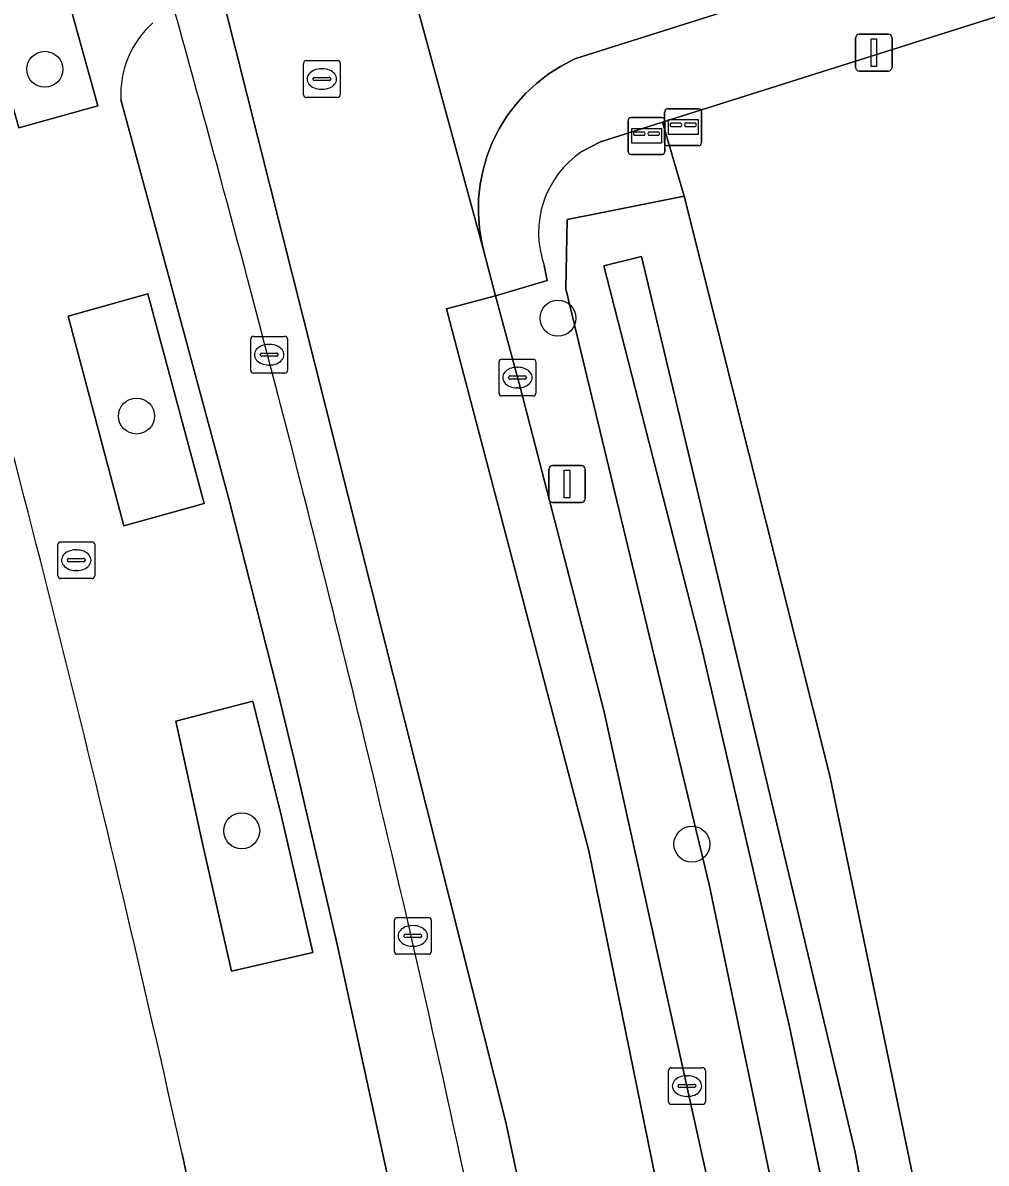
# Model space of a CAD drawing. Extents: x 163426 to 164192, y 380329 to 381641.
# Drawn here: x 163928.97 to 163955.16, y 381253.85 to 381284.84 of the extents above; entities that cross this region are included whole.
import ezdxf

# ---------------------------------------------------------------- set-up
doc = ezdxf.new("R2010")
doc.units = 0
for name, color, linetype in [('IMGEO_Boom', 7, 'Continuous'), ('IMGEO_Brandkraan', 7, 'Continuous'), ('IMGEO_Brievenbus', 7, 'Continuous'), ('IMGEO_Erf', 7, 'Continuous'), ('IMGEO_Groenvoorziening', 7, 'Continuous'), ('IMGEO_Kolk', 7, 'Continuous'), ('IMGEO_Lichtmast', 7, 'Continuous'), ('IMGEO_Oever', 7, 'Continuous'), ('IMGEO_Parkeervlak_open', 7, 'Continuous'), ('IMGEO_Rijbaan_lokaal_gesloten', 7, 'Continuous'), ('IMGEO_Rijbaan_lokaal_open', 7, 'Continuous'), ('IMGEO_Rioolput', 7, 'Continuous'), ('IMGEO_Voetpad_open', 7, 'Continuous'), ('IMGEO_Waterloop', 7, 'Continuous')]:
    doc.layers.add(name, color=color, linetype=linetype)

msp = doc.modelspace()

# ---------------------------------------------------------------- linework, layer by layer
at = {"layer": 'IMGEO_Boom'}
for centre in [(163929.568, 381283.572), (163943.519, 381276.811), (163932.058, 381274.151), (163934.92, 381262.88), (163947.16, 381262.518)]:
    msp.add_circle(centre, 0.489, dxfattribs=at)
at = {"layer": 'IMGEO_Brandkraan'}
for p, q in [((163929.922, 381269.807), (163929.922, 381270.659)), ((163929.997, 381270.733), (163930.849, 381270.733)), ((163930.923, 381270.659), (163930.923, 381269.807)), ((163930.224, 381270.276), (163930.622, 381270.276)), ((163930.41, 381270.513), (163930.435, 381270.513)), ((163930.181, 381270.227), (163930.181, 381270.239)), ((163930.619, 381270.19), (163930.221, 381270.19)), ((163930.433, 381269.953), (163930.408, 381269.953)), ((163930.665, 381270.239), (163930.665, 381270.227)), ((163930.849, 381269.733), (163929.997, 381269.733))]:
    msp.add_line(p, q, dxfattribs=at)
for points in [[(163929.922, 381269.807), (163929.922, 381270.659)], [(163929.997, 381270.733), (163930.849, 381270.733)], [(163930.923, 381270.659), (163930.923, 381269.807)], [(163930.849, 381269.733), (163929.997, 381269.733)]]:
    msp.add_lwpolyline(points, dxfattribs=at)
for centre, radius, start, end in [((163929.999, 381270.657), 0.0765, 91.552, 178.448), ((163929.999, 381270.657), 0.0765, 91.552, 178.448), ((163930.847, 381270.657), 0.0765, 1.552, 88.448), ((163930.847, 381270.657), 0.0765, 1.552, 88.448), ((163930.221, 381270.236), 0.0403, 85.8775, 175.7526), ((163930.626, 381270.238), 0.0386, 1.7309, 96.639), ((163930.218, 381270.226), 0.0366, 178.938, 274.7102), ((163930.622, 381270.233), 0.043, 264.8664, 352.4533), ((163929.999, 381269.809), 0.0765, 181.552, 268.448), ((163929.999, 381269.809), 0.0765, 181.552, 268.448), ((163930.847, 381269.809), 0.0765, 271.552, 358.448), ((163930.847, 381269.809), 0.0765, 271.552, 358.448)]:
    msp.add_arc(centre, radius, start, end, dxfattribs=at)
for centre, major_axis, ratio, start_param, end_param in [((163930.409, 381270.233), (-0.387, 0.002), 0.722429, 4.712389, 7.853982), ((163930.434, 381270.233), (-0.39, 0.002), 0.717154, 1.570796, 4.712389)]:
    msp.add_ellipse(centre, major_axis=major_axis, ratio=ratio, start_param=start_param, end_param=end_param, dxfattribs=at)
at = {"layer": 'IMGEO_Brievenbus'}
for p, q in [((163946.419, 381281.573), (163946.419, 381282.414)), ((163946.419, 381282.414), (163946.419, 381281.573)), ((163946.494, 381282.498), (163947.335, 381282.498)), ((163947.335, 381282.498), (163946.494, 381282.498)), ((163947.419, 381282.423), (163947.419, 381281.582)), ((163947.419, 381281.582), (163947.419, 381282.423)), ((163945.425, 381281.334), (163945.425, 381282.175)), ((163945.425, 381282.175), (163945.425, 381281.334)), ((163945.5, 381282.259), (163946.341, 381282.259)), ((163946.341, 381282.259), (163945.5, 381282.259)), ((163946.425, 381282.184), (163946.425, 381281.343)), ((163946.425, 381281.343), (163946.425, 381282.184)), ((163946.863, 381282.105), (163946.586, 381282.105)), ((163946.586, 381282.021), (163946.863, 381282.021)), ((163947.255, 381282.105), (163946.978, 381282.105)), ((163946.978, 381282.021), (163947.255, 381282.021)), ((163945.869, 381281.866), (163945.592, 381281.866)), ((163945.592, 381281.782), (163945.869, 381281.782)), ((163946.261, 381281.866), (163945.984, 381281.866)), ((163945.984, 381281.782), (163946.261, 381281.782)), ((163947.344, 381281.498), (163946.503, 381281.498)), ((163946.503, 381281.498), (163947.344, 381281.498)), ((163946.35, 381281.259), (163945.509, 381281.259)), ((163945.509, 381281.259), (163946.35, 381281.259))]:
    msp.add_line(p, q, dxfattribs=at)
for points in [[(163946.52, 381282.205), (163947.327, 381282.205), (163947.327, 381281.8), (163946.52, 381281.8), (163946.52, 381282.205)], [(163945.526, 381281.966), (163946.333, 381281.966), (163946.333, 381281.561), (163945.526, 381281.561), (163945.526, 381281.966)]]:
    msp.add_lwpolyline(points, dxfattribs=at)
for centre, radius, start, end in [((163946.497, 381282.42), 0.0779, 92.4484, 184.2845), ((163946.497, 381282.42), 0.0779, 92.4484, 184.2845), ((163947.341, 381282.42), 0.0779, 2.4484, 94.2845), ((163947.341, 381282.42), 0.0779, 2.4484, 94.2845), ((163945.503, 381282.181), 0.0779, 92.4484, 184.2845), ((163945.503, 381282.181), 0.0779, 92.4484, 184.2845), ((163946.347, 381282.181), 0.0779, 2.4484, 94.2845), ((163946.347, 381282.181), 0.0779, 2.4484, 94.2845), ((163946.616, 381282.063), 0.0519, 125.8089, 234.1911), ((163946.832, 381282.063), 0.0519, 305.8089, 54.1911), ((163947.009, 381282.063), 0.0519, 125.8089, 234.1911), ((163947.225, 381282.063), 0.0519, 305.8089, 54.1911), ((163945.622, 381281.824), 0.0519, 125.8089, 234.1911), ((163945.838, 381281.824), 0.0519, 305.8089, 54.1911), ((163946.015, 381281.824), 0.0519, 125.8089, 234.1911), ((163946.231, 381281.824), 0.0519, 305.8089, 54.1911), ((163946.497, 381281.576), 0.0779, 182.4484, 274.2845), ((163946.497, 381281.576), 0.0779, 182.4484, 274.2845), ((163947.341, 381281.576), 0.0779, 272.4484, 4.2845), ((163947.341, 381281.576), 0.0779, 272.4484, 4.2845), ((163945.503, 381281.337), 0.0779, 182.4484, 274.2845), ((163945.503, 381281.337), 0.0779, 182.4484, 274.2845), ((163946.347, 381281.337), 0.0779, 272.4484, 4.2845), ((163946.347, 381281.337), 0.0779, 272.4484, 4.2845)]:
    msp.add_arc(centre, radius, start, end, dxfattribs=at)
at = {"layer": 'IMGEO_Erf'}
for points in [[(164001.617, 381299.59), (164000, 381299.079), (163946.357, 381282.135), (163946.949, 381280.126), (163950.911, 381264.377), (163953.894, 381250), (163955.908, 381240.291), (163959.527, 381217.462), (163960.076, 381214.403), (163973.754, 381216.166)], [(163934.167, 381250), (163933.3, 381254.106)]]:
    msp.add_lwpolyline(points, dxfattribs=at)
msp.add_arc((163395.541, 381134.116), 550.983, 12.57835, 15.561, dxfattribs=at)
at = {"layer": 'IMGEO_Groenvoorziening'}
for points in [[(163928.862, 381281.978), (163931.009, 381282.581), (163927.415, 381295.511), (163925.229, 381294.921)], [(163931.711, 381271.167), (163933.898, 381271.771), (163932.37, 381277.468), (163930.198, 381276.864)], [(163934.644, 381259.068), (163936.856, 381259.577), (163935.999, 381263.269), (163935.222, 381266.402), (163933.126, 381265.86), (163933.857, 381262.533)]]:
    msp.add_lwpolyline(points, close=True, dxfattribs=at)
for points in [[(163955.838, 381217.536), (163952.296, 381239.088), (163950.014, 381250), (163947.625, 381261.424), (163943.73, 381277.607), (163943.768, 381279.495), (163944.591, 381279.658), (163946.949, 381280.126), (163946.357, 381282.135)], [(163946.357, 381282.135), (163944.676, 381281.604), (163944.169, 381281.339)], [(163943.145, 381278.24), (163943.229, 381277.838), (163941.823, 381277.416), (163942.486, 381274.934), (163944.765, 381266.145), (163948.335, 381250)]]:
    msp.add_lwpolyline(points, dxfattribs=at)
msp.add_arc((163945.648, 381279.132), 2.657, 123.8222, 199.6077, dxfattribs=at)
at = {"layer": 'IMGEO_Kolk'}
for p, q in [((163935.165, 381275.39), (163935.165, 381276.242)), ((163935.24, 381276.316), (163936.092, 381276.316)), ((163936.166, 381276.242), (163936.166, 381275.39)), ((163935.424, 381275.81), (163935.424, 381275.822)), ((163935.467, 381275.859), (163935.865, 381275.859)), ((163935.653, 381276.096), (163935.678, 381276.096)), ((163935.908, 381275.822), (163935.908, 381275.81)), ((163935.862, 381275.773), (163935.464, 381275.773)), ((163935.676, 381275.536), (163935.651, 381275.536)), ((163941.916, 381274.77), (163941.916, 381275.622)), ((163941.991, 381275.696), (163942.843, 381275.696)), ((163942.917, 381275.622), (163942.917, 381274.77)), ((163936.092, 381275.316), (163935.24, 381275.316)), ((163942.175, 381275.19), (163942.175, 381275.202)), ((163942.218, 381275.239), (163942.616, 381275.239)), ((163942.404, 381275.476), (163942.429, 381275.476)), ((163942.659, 381275.202), (163942.659, 381275.19)), ((163942.613, 381275.153), (163942.215, 381275.153)), ((163942.427, 381274.916), (163942.402, 381274.916)), ((163942.843, 381274.696), (163941.991, 381274.696)), ((163939.072, 381259.598), (163939.072, 381260.45)), ((163939.147, 381260.524), (163939.999, 381260.524)), ((163940.073, 381260.45), (163940.073, 381259.598)), ((163939.331, 381260.018), (163939.331, 381260.03)), ((163939.374, 381260.067), (163939.772, 381260.067)), ((163939.56, 381260.304), (163939.585, 381260.304)), ((163939.815, 381260.03), (163939.815, 381260.018)), ((163939.769, 381259.981), (163939.371, 381259.981)), ((163939.583, 381259.744), (163939.558, 381259.744)), ((163939.999, 381259.524), (163939.147, 381259.524)), ((163946.525, 381255.517), (163946.525, 381256.369)), ((163946.6, 381256.443), (163947.452, 381256.443)), ((163947.526, 381256.369), (163947.526, 381255.517)), ((163947.013, 381256.223), (163947.038, 381256.223)), ((163946.784, 381255.937), (163946.784, 381255.949)), ((163947.222, 381255.9), (163946.824, 381255.9)), ((163946.827, 381255.986), (163947.225, 381255.986)), ((163947.268, 381255.949), (163947.268, 381255.937)), ((163947.452, 381255.443), (163946.6, 381255.443)), ((163947.036, 381255.663), (163947.011, 381255.663))]:
    msp.add_line(p, q, dxfattribs=at)
for points in [[(163935.165, 381275.39), (163935.165, 381276.242)], [(163935.24, 381276.316), (163936.092, 381276.316)], [(163936.166, 381276.242), (163936.166, 381275.39)], [(163941.916, 381274.77), (163941.916, 381275.622)], [(163941.991, 381275.696), (163942.843, 381275.696)], [(163942.917, 381275.622), (163942.917, 381274.77)], [(163936.092, 381275.316), (163935.24, 381275.316)], [(163942.843, 381274.696), (163941.991, 381274.696)], [(163939.072, 381259.598), (163939.072, 381260.45)], [(163939.147, 381260.524), (163939.999, 381260.524)], [(163940.073, 381260.45), (163940.073, 381259.598)], [(163939.999, 381259.524), (163939.147, 381259.524)], [(163946.525, 381255.517), (163946.525, 381256.369)], [(163946.6, 381256.443), (163947.452, 381256.443)], [(163947.526, 381256.369), (163947.526, 381255.517)], [(163947.452, 381255.443), (163946.6, 381255.443)]]:
    msp.add_lwpolyline(points, dxfattribs=at)
for centre, radius, start, end in [((163935.242, 381276.24), 0.0765, 91.552, 178.448), ((163935.242, 381276.24), 0.0765, 91.552, 178.448), ((163936.09, 381276.24), 0.0765, 1.552, 88.448), ((163936.09, 381276.24), 0.0765, 1.552, 88.448), ((163935.464, 381275.819), 0.0403, 85.8775, 175.7526), ((163935.869, 381275.821), 0.0386, 1.7309, 96.639), ((163935.461, 381275.809), 0.0366, 178.938, 274.7102), ((163935.865, 381275.816), 0.043, 264.8664, 352.4533), ((163941.993, 381275.62), 0.0765, 91.552, 178.448), ((163941.993, 381275.62), 0.0765, 91.552, 178.448), ((163942.841, 381275.62), 0.0765, 1.552, 88.448), ((163942.841, 381275.62), 0.0765, 1.552, 88.448), ((163935.242, 381275.392), 0.0765, 181.552, 268.448), ((163935.242, 381275.392), 0.0765, 181.552, 268.448), ((163936.09, 381275.392), 0.0765, 271.552, 358.448), ((163936.09, 381275.392), 0.0765, 271.552, 358.448), ((163942.215, 381275.199), 0.0403, 85.8775, 175.7526), ((163942.62, 381275.201), 0.0386, 1.7309, 96.639), ((163942.212, 381275.189), 0.0366, 178.938, 274.7102), ((163942.616, 381275.196), 0.043, 264.8664, 352.4533), ((163941.993, 381274.772), 0.0765, 181.552, 268.448), ((163941.993, 381274.772), 0.0765, 181.552, 268.448), ((163942.841, 381274.772), 0.0765, 271.552, 358.448), ((163942.841, 381274.772), 0.0765, 271.552, 358.448), ((163939.149, 381260.448), 0.0765, 91.552, 178.448), ((163939.149, 381260.448), 0.0765, 91.552, 178.448), ((163939.997, 381260.448), 0.0765, 1.552, 88.448), ((163939.997, 381260.448), 0.0765, 1.552, 88.448), ((163939.371, 381260.027), 0.0403, 85.8775, 175.7526), ((163939.368, 381260.017), 0.0366, 178.938, 274.7102), ((163939.772, 381260.024), 0.043, 264.8664, 352.4533), ((163939.776, 381260.029), 0.0386, 1.7309, 96.639), ((163939.149, 381259.6), 0.0765, 181.552, 268.448), ((163939.149, 381259.6), 0.0765, 181.552, 268.448), ((163939.997, 381259.6), 0.0765, 271.552, 358.448), ((163939.997, 381259.6), 0.0765, 271.552, 358.448), ((163946.602, 381256.367), 0.0765, 91.552, 178.448), ((163946.602, 381256.367), 0.0765, 91.552, 178.448), ((163947.45, 381256.367), 0.0765, 1.552, 88.448), ((163947.45, 381256.367), 0.0765, 1.552, 88.448), ((163946.824, 381255.946), 0.0403, 85.8775, 175.7526), ((163946.821, 381255.936), 0.0366, 178.938, 274.7102), ((163947.225, 381255.943), 0.043, 264.8664, 352.4533), ((163947.229, 381255.948), 0.0386, 1.7309, 96.639), ((163946.602, 381255.519), 0.0765, 181.552, 268.448), ((163946.602, 381255.519), 0.0765, 181.552, 268.448), ((163947.45, 381255.519), 0.0765, 271.552, 358.448), ((163947.45, 381255.519), 0.0765, 271.552, 358.448)]:
    msp.add_arc(centre, radius, start, end, dxfattribs=at)
for centre, major_axis, ratio, start_param, end_param in [((163935.652, 381275.816), (-0.387, 0.002), 0.722429, 4.712389, 7.853982), ((163935.677, 381275.816), (-0.39, 0.002), 0.717154, 1.570796, 4.712389), ((163942.403, 381275.196), (-0.387, 0.002), 0.722429, 4.712389, 7.853982), ((163942.428, 381275.196), (-0.39, 0.002), 0.717154, 1.570796, 4.712389), ((163939.559, 381260.024), (-0.387, 0.002), 0.722429, 4.712389, 7.853982), ((163939.584, 381260.024), (-0.39, 0.002), 0.717154, 1.570796, 4.712389), ((163947.012, 381255.943), (-0.387, 0.002), 0.722429, 4.712389, 7.853982), ((163947.037, 381255.943), (-0.39, 0.002), 0.717154, 1.570796, 4.712389)]:
    msp.add_ellipse(centre, major_axis=major_axis, ratio=ratio, start_param=start_param, end_param=end_param, dxfattribs=at)
at = {"layer": 'IMGEO_Lichtmast'}
for p, q in [((163951.71, 381284.526), (163952.5, 381284.526)), ((163952.5, 381284.526), (163951.71, 381284.526)), ((163951.61, 381283.626), (163951.61, 381284.426)), ((163951.61, 381284.426), (163951.61, 381283.626)), ((163952.6, 381284.426), (163952.6, 381283.626)), ((163952.6, 381283.626), (163952.6, 381284.426)), ((163952.5, 381283.526), (163951.71, 381283.526)), ((163951.71, 381283.526), (163952.5, 381283.526)), ((163943.368, 381272.804), (163944.158, 381272.804)), ((163944.158, 381272.804), (163943.368, 381272.804)), ((163943.268, 381271.904), (163943.268, 381272.704)), ((163943.268, 381272.704), (163943.268, 381271.904)), ((163944.258, 381272.704), (163944.258, 381271.904)), ((163944.258, 381271.904), (163944.258, 381272.704)), ((163944.158, 381271.804), (163943.368, 381271.804)), ((163943.368, 381271.804), (163944.158, 381271.804))]:
    msp.add_line(p, q, dxfattribs=at)
for points in [[(163952.03, 381284.401), (163952.18, 381284.401), (163952.18, 381283.651), (163952.03, 381283.651), (163952.03, 381284.401)], [(163943.688, 381272.679), (163943.838, 381272.679), (163943.838, 381271.929), (163943.688, 381271.929), (163943.688, 381272.679)]]:
    msp.add_lwpolyline(points, dxfattribs=at)
for centre, start, end in [((163951.71, 381284.426), 90, 180), ((163951.71, 381284.426), 90, 180), ((163952.5, 381284.426), 0, 90), ((163952.5, 381284.426), 360, 90), ((163951.71, 381283.626), 180, 270), ((163951.71, 381283.626), 180, 270), ((163952.5, 381283.626), 270, 0), ((163952.5, 381283.626), 270, 0), ((163943.368, 381272.704), 90, 180), ((163943.368, 381272.704), 90, 180), ((163944.158, 381272.704), 0, 90), ((163944.158, 381272.704), 360, 90), ((163943.368, 381271.904), 180, 270), ((163943.368, 381271.904), 180, 270), ((163944.158, 381271.904), 270, 0), ((163944.158, 381271.904), 270, 0)]:
    msp.add_arc(centre, 0.1, start, end, dxfattribs=at)
at = {"layer": 'IMGEO_Oever'}
for points in [[(163950.911, 381264.377), (163946.949, 381280.126), (163944.591, 381279.658), (163943.768, 381279.495), (163943.73, 381277.607), (163947.625, 381261.424), (163950.014, 381250), (163952.296, 381239.088), (163955.838, 381217.536)], [(163957.309, 381216.003), (163957.474, 381215.976), (163957.642, 381215.964), (163957.809, 381215.967), (163957.976, 381215.985), (163958.14, 381216.018), (163958.301, 381216.066), (163958.457, 381216.127), (163958.606, 381216.202), (163958.749, 381216.291), (163958.883, 381216.391), (163959.007, 381216.503), (163959.121, 381216.626), (163959.223, 381216.759), (163959.314, 381216.9), (163959.391, 381217.049), (163959.455, 381217.204), (163959.504, 381217.364), (163959.527, 381217.462), (163955.908, 381240.291), (163953.894, 381250), (163950.911, 381264.377)]]:
    msp.add_lwpolyline(points, dxfattribs=at)
msp.add_lwpolyline([(163945.788, 381278.484), (163951.599, 381254.151), (163954.309, 381239.202), (163957.143, 381223.063), (163957.944, 381217.087), (163957.04, 381216.995), (163955.931, 381225.126), (163954.566, 381232.837), (163952.348, 381245.404), (163949.802, 381257.601), (163947.42, 381267.868), (163944.766, 381278.235)], close=True, dxfattribs=at)
at = {"layer": 'IMGEO_Parkeervlak_open'}
msp.add_lwpolyline([(163931.635, 381282.748), (163933.019, 381277.636), (163934.592, 381271.826), (163935.892, 381266.688), (163936.359, 381264.784), (163937.51, 381259.832), (163938.955, 381253.175)], dxfattribs=at)
for centre, radius, start, end in [((163356.578, 381124.207), 598.564, 13.504022, 15.69604), ((163934.228, 381282.89), 2.597, 131.4742, 183.1459), ((163522.519, 381163.934), 427.933, 11.60247, 13.52023)]:
    msp.add_arc(centre, radius, start, end, dxfattribs=at)
at = {"layer": 'IMGEO_Rijbaan_lokaal_gesloten'}
for points in [[(163947.265, 381217.038), (163948.882, 381217.269), (163946.144, 381233.78), (163944.552, 381243.335), (163944.183, 381245.1), (163943.726, 381245.01), (163943.287, 381247.227), (163943.722, 381247.313), (163942.098, 381254.961), (163933.228, 381290.176), (163930.68, 381299.334), (163925.802, 381316.596), (163925.405, 381316.489), (163924.817, 381318.679), (163925.185, 381318.778), (163921.907, 381330.645), (163913.697, 381359.629), (163912.249, 381359.295), (163912.307, 381359.162), (163912.358, 381358.996)], [(163933.228, 381290.176), (163942.098, 381254.961), (163943.722, 381247.313), (163943.287, 381247.227), (163943.726, 381245.01), (163944.183, 381245.1), (163944.552, 381243.335), (163946.144, 381233.78), (163948.882, 381217.269), (163947.265, 381217.038), (163949.305, 381200.709), (163949.328, 381200.396), (163949.339, 381200.263), (163951.02, 381200.319), (163951.421, 381194.676), (163953.356, 381172.452), (163955.532, 381147.148), (163954.94, 381147.096), (163955.139, 381144.825), (163955.706, 381144.875), (163956.194, 381138.505), (163958.336, 381112.694)], [(163953.779, 381217.501), (163953.683, 381218.285), (163953.57, 381219.255), (163952.161, 381219.119), (163951.806, 381221.884), (163949.541, 381236.14), (163947.702, 381245.797), (163948.052, 381245.866), (163947.613, 381248.083), (163947.279, 381248.017), (163944.361, 381262.334), (163940.492, 381277.062), (163941.823, 381277.416), (163941.502, 381278.63), (163938.317, 381290.329)], [(163948.335, 381250), (163944.765, 381266.145), (163942.486, 381274.934), (163941.823, 381277.416), (163940.492, 381277.062), (163944.361, 381262.334), (163947.279, 381248.017), (163947.613, 381248.083), (163948.052, 381245.866), (163947.702, 381245.797), (163949.541, 381236.14), (163951.806, 381221.884), (163952.161, 381219.119), (163953.57, 381219.255), (163953.54, 381219.513)]]:
    msp.add_lwpolyline(points, dxfattribs=at)
for centre, radius, start, end in [((163356.578, 381124.207), 598.564, 13.504022, 15.69604), ((163522.519, 381163.934), 427.933, 11.60247, 13.52023)]:
    msp.add_arc(centre, radius, start, end, dxfattribs=at)
at = {"layer": 'IMGEO_Rijbaan_lokaal_open'}
msp.add_lwpolyline([(163938.317, 381290.329), (163941.502, 381278.63), (163941.448, 381278.856), (163941.384, 381279.251), (163941.355, 381279.651), (163941.361, 381280.051), (163941.404, 381280.45), (163941.482, 381280.843), (163941.594, 381281.227), (163941.741, 381281.6), (163941.92, 381281.959), (163942.131, 381282.3), (163942.371, 381282.62), (163942.639, 381282.918), (163942.932, 381283.191), (163943.249, 381283.437), (163943.586, 381283.653), (163943.979, 381283.856), (164000, 381301.552)], dxfattribs=at)
at = {"layer": 'IMGEO_Rioolput'}
for p, q in [((163936.598, 381282.882), (163936.598, 381283.734)), ((163936.673, 381283.808), (163937.525, 381283.808)), ((163937.086, 381283.588), (163937.111, 381283.588)), ((163937.599, 381283.734), (163937.599, 381282.882)), ((163936.857, 381283.302), (163936.857, 381283.314)), ((163937.295, 381283.265), (163936.897, 381283.265)), ((163936.9, 381283.351), (163937.298, 381283.351)), ((163937.341, 381283.314), (163937.341, 381283.302)), ((163937.109, 381283.028), (163937.084, 381283.028)), ((163937.525, 381282.808), (163936.673, 381282.808))]:
    msp.add_line(p, q, dxfattribs=at)
for points in [[(163936.598, 381282.882), (163936.598, 381283.734)], [(163936.673, 381283.808), (163937.525, 381283.808)], [(163937.599, 381283.734), (163937.599, 381282.882)], [(163937.525, 381282.808), (163936.673, 381282.808)]]:
    msp.add_lwpolyline(points, dxfattribs=at)
for centre, radius, start, end in [((163936.675, 381283.732), 0.0765, 91.552, 178.448), ((163936.675, 381283.732), 0.0765, 91.552, 178.448), ((163937.523, 381283.732), 0.0765, 1.552, 88.448), ((163937.523, 381283.732), 0.0765, 1.552, 88.448), ((163936.897, 381283.311), 0.0403, 85.8775, 175.7526), ((163936.894, 381283.301), 0.0366, 178.938, 274.7102), ((163937.298, 381283.308), 0.043, 264.8664, 352.4533), ((163937.302, 381283.313), 0.0386, 1.7309, 96.639), ((163936.675, 381282.884), 0.0765, 181.552, 268.448), ((163936.675, 381282.884), 0.0765, 181.552, 268.448), ((163937.523, 381282.884), 0.0765, 271.552, 358.448), ((163937.523, 381282.884), 0.0765, 271.552, 358.448)]:
    msp.add_arc(centre, radius, start, end, dxfattribs=at)
for centre, major_axis, ratio, start_param, end_param in [((163937.085, 381283.308), (-0.387, 0.002), 0.722429, 4.712389, 7.853982), ((163937.11, 381283.308), (-0.39, 0.002), 0.717154, 1.570796, 4.712389)]:
    msp.add_ellipse(centre, major_axis=major_axis, ratio=ratio, start_param=start_param, end_param=end_param, dxfattribs=at)
at = {"layer": 'IMGEO_Voetpad_open'}
for points in [[(164000.698, 381301.772), (164000, 381301.552), (163943.979, 381283.856), (163943.586, 381283.653), (163943.249, 381283.437), (163942.932, 381283.191), (163942.639, 381282.918), (163942.371, 381282.62), (163942.131, 381282.3), (163941.92, 381281.959), (163941.741, 381281.6), (163941.594, 381281.227), (163941.482, 381280.843), (163941.404, 381280.45), (163941.361, 381280.051), (163941.355, 381279.651), (163941.384, 381279.251), (163941.448, 381278.856), (163941.502, 381278.63), (163941.823, 381277.416), (163943.229, 381277.838), (163943.145, 381278.24)], [(163944.169, 381281.339), (163944.676, 381281.604), (163946.357, 381282.135), (164000, 381299.079)], [(163944.882, 381219.713), (163944.027, 381225.716), (163943.966, 381226.145), (163942.427, 381235.164), (163941.491, 381240.359), (163941.313, 381241.342), (163941.127, 381242.354), (163940.062, 381247.913), (163939.835, 381248.988), (163939.627, 381250), (163938.955, 381253.175), (163937.51, 381259.832), (163936.359, 381264.784), (163935.892, 381266.688), (163934.592, 381271.826), (163933.019, 381277.636), (163931.635, 381282.748)], [(163933.3, 381254.106), (163934.167, 381250)]]:
    msp.add_lwpolyline(points, dxfattribs=at)
for points in [[(163927.415, 381295.511), (163931.009, 381282.581), (163928.862, 381281.978), (163925.229, 381294.921)], [(163932.37, 381277.468), (163933.898, 381271.771), (163931.711, 381271.167), (163930.198, 381276.864)], [(163935.222, 381266.402), (163935.999, 381263.269), (163936.856, 381259.577), (163934.644, 381259.068), (163933.857, 381262.533), (163933.126, 381265.86)]]:
    msp.add_lwpolyline(points, close=True, dxfattribs=at)
for centre, radius, start, end in [((163934.228, 381282.89), 2.597, 131.4742, 183.1459), ((163395.541, 381134.116), 550.983, 12.57835, 15.561), ((163945.648, 381279.132), 2.657, 123.8222, 199.6077)]:
    msp.add_arc(centre, radius, start, end, dxfattribs=at)
at = {"layer": 'IMGEO_Waterloop'}
msp.add_lwpolyline([(163945.788, 381278.484), (163944.766, 381278.235), (163947.42, 381267.868), (163949.802, 381257.601), (163952.348, 381245.404), (163954.566, 381232.837), (163955.931, 381225.126), (163957.04, 381216.995), (163957.944, 381217.087), (163957.143, 381223.063), (163954.309, 381239.202), (163951.599, 381254.151)], close=True, dxfattribs=at)

doc.saveas('drawing.dxf')
